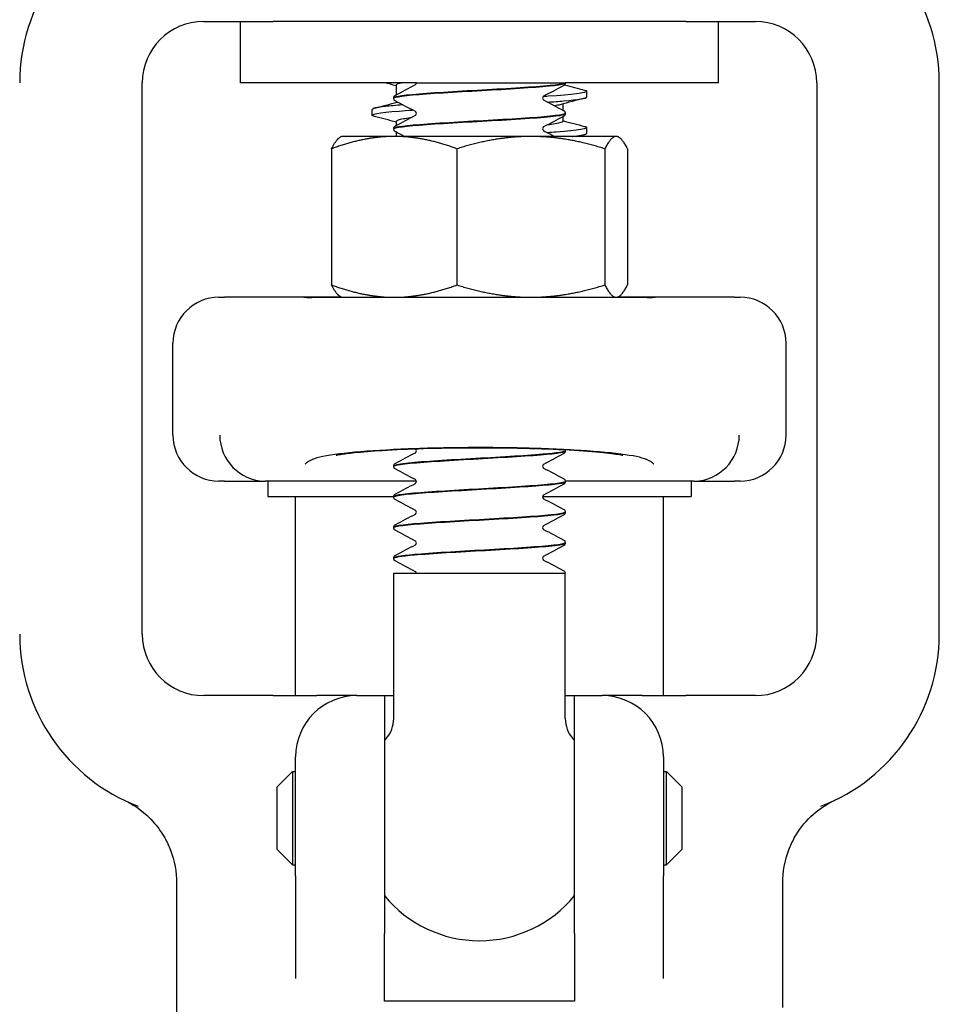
# Model space of a CAD drawing. Header units: inches. Extents: x 24 to 1128, y -94 to 748.
# Tile 489 of 573: x 933.25 to 935.13, y 263.31 to 265.32. Entities that reach past the tile are written whole.
import ezdxf

# ---------------------------------------------------------------- set-up
doc = ezdxf.new("R2010")
doc.units = ezdxf.units.IN
doc.header["$LTSCALE"] = 32
doc.header["$MEASUREMENT"] = 0
doc.layers.add('Visible (ANSI)', color=7, linetype='Continuous', lineweight=30)

msp = doc.modelspace()

# ---------------------------------------------------------------- linework, layer by layer
at = {"layer": 'Visible (ANSI)'}
for p, q in [((933.62916, 265.31362), (933.77108, 265.31362)), ((933.70416, 265.18862), (933.70416, 265.31362)), ((934.61225, 265.31362), (933.77108, 265.31362)), ((934.61225, 265.31362), (934.75416, 265.31362)), ((934.67916, 265.18862), (934.67916, 265.31362)), ((933.50416, 264.06362), (933.50416, 265.18862)), ((934.063, 265.18862), (933.70416, 265.18862)), ((934.02166, 265.18397), (934.02166, 265.16407)), ((934.063, 265.1886), (934.063, 265.18862)), ((934.063, 265.18862), (934.063, 265.18862)), ((934.063, 265.18862), (934.07765, 265.18862)), ((934.07765, 265.18862), (934.3405, 265.18862)), ((934.3405, 265.18862), (934.36659, 265.18862)), ((934.36666, 265.18862), (934.36659, 265.18862)), ((934.36666, 265.18829), (934.36666, 265.18862)), ((934.67916, 265.18862), (934.36666, 265.18862)), ((934.87916, 265.18862), (934.87916, 264.06362)), ((935.12916, 264.06362), (935.12916, 265.18862)), ((934.01666, 265.15701), (934.01666, 265.15763)), ((934.41041, 265.15951), (934.41041, 265.17136)), ((934.02166, 265.15056), (934.02166, 265.14844)), ((934.36166, 265.14536), (934.36166, 265.13279)), ((933.97291, 265.12244), (933.97291, 265.13429)), ((934.36166, 265.11928), (934.36166, 265.10983)), ((934.36666, 265.12572), (934.36666, 265.12635)), ((934.02166, 265.10983), (934.02166, 265.10151)), ((934.41041, 265.08537), (934.41041, 265.09722)), ((933.91016, 265.07912), (933.9073, 265.07747)), ((934.01784, 265.07912), (933.91016, 265.07912)), ((934.01666, 265.09444), (934.01666, 265.09506)), ((934.29651, 265.07912), (934.01784, 265.07912)), ((934.02166, 265.088), (934.02166, 265.07912)), ((934.47033, 265.07912), (934.29651, 265.07912)), ((934.47316, 265.07912), (934.47033, 265.07912)), ((934.47316, 265.07912), (934.47602, 265.07747)), ((933.89, 265.05398), (933.89, 264.77627)), ((934.14567, 265.05398), (934.14567, 264.77627)), ((934.44734, 265.05398), (934.44734, 264.77627)), ((934.49333, 265.05398), (934.49333, 264.77627)), ((933.66041, 264.75112), (933.67183, 264.75112)), ((933.8336, 264.75112), (933.67183, 264.75112)), ((933.91016, 264.75112), (933.8336, 264.75112)), ((934.53325, 264.75073), (933.85007, 264.75073)), ((933.91016, 264.75112), (933.9073, 264.75278)), ((933.91016, 264.75112), (934.01784, 264.75112)), ((934.01784, 264.75112), (934.29651, 264.75112)), ((934.29651, 264.75112), (934.47033, 264.75112)), ((934.36666, 264.75073), (934.36666, 264.75097)), ((934.47033, 264.75112), (934.47316, 264.75112)), ((934.47316, 264.75112), (934.47602, 264.75278)), ((934.54973, 264.75112), (934.47316, 264.75112)), ((934.71149, 264.75112), (934.54973, 264.75112)), ((934.71149, 264.75112), (934.72291, 264.75112)), ((933.56666, 264.46987), (933.56666, 264.65737)), ((934.81666, 264.46987), (934.81666, 264.65737)), ((934.36666, 264.43754), (934.36666, 264.43816)), ((934.01666, 264.40626), (934.01666, 264.40688)), ((933.67183, 264.37612), (933.66041, 264.37612)), ((933.67183, 264.37612), (933.75454, 264.37612)), ((934.06292, 264.37612), (933.75454, 264.37612)), ((933.76041, 264.37612), (933.76041, 264.34487)), ((934.62879, 264.37612), (934.36662, 264.37612)), ((934.36666, 264.37497), (934.36666, 264.3756)), ((934.62291, 264.37612), (934.62291, 264.34487)), ((934.62879, 264.37612), (934.71149, 264.37612)), ((934.72291, 264.37612), (934.71149, 264.37612)), ((933.76041, 264.34487), (934.01671, 264.34487)), ((933.81666, 263.93862), (933.81666, 264.34487)), ((934.01666, 264.34369), (934.01666, 264.34431)), ((934.32041, 264.34487), (934.62291, 264.34487)), ((934.56666, 263.93862), (934.56666, 264.34487)), ((934.36666, 264.31241), (934.36666, 264.31303)), ((934.01666, 264.28113), (934.01666, 264.28175)), ((934.36666, 264.24985), (934.36666, 264.25047)), ((934.01666, 264.21857), (934.01666, 264.21919)), ((934.01666, 264.18862), (934.36666, 264.18862)), ((934.01666, 263.89173), (934.01666, 264.18862)), ((934.36666, 263.89173), (934.36666, 264.18862)), ((933.77108, 263.93862), (933.62916, 263.93862)), ((933.77108, 263.93862), (933.86001, 263.93862)), ((933.94166, 263.93862), (933.86001, 263.93862)), ((933.94166, 263.93862), (933.99791, 263.93862)), ((933.99791, 263.93862), (934.01666, 263.93862)), ((933.99791, 263.93862), (933.99791, 263.4537)), ((934.36666, 263.93862), (934.38541, 263.93862)), ((934.38541, 263.93862), (934.44166, 263.93862)), ((934.38541, 263.4537), (934.38541, 263.93862)), ((934.52331, 263.93862), (934.44166, 263.93862)), ((934.52331, 263.93862), (934.61225, 263.93862)), ((934.75416, 263.93862), (934.61225, 263.93862)), ((933.81666, 263.57116), (933.81666, 263.81362)), ((934.56666, 263.81362), (934.56666, 263.57116)), ((933.77916, 263.75237), (933.81041, 263.78362)), ((933.81041, 263.78362), (933.81041, 263.59362)), ((933.81041, 263.78362), (933.81666, 263.78362)), ((934.56666, 263.78362), (934.57291, 263.78362)), ((934.60416, 263.75237), (934.57291, 263.78362)), ((934.57291, 263.59362), (934.57291, 263.78362)), ((933.77916, 263.62487), (933.77916, 263.75237)), ((934.60416, 263.75237), (934.60416, 263.62487)), ((933.77916, 263.62487), (933.81041, 263.59362)), ((934.60416, 263.62487), (934.57291, 263.59362)), ((933.81041, 263.59362), (933.81666, 263.59362)), ((934.56666, 263.59362), (934.57291, 263.59362)), ((933.81666, 263.57116), (933.81666, 263.36151)), ((934.56666, 263.36151), (934.56666, 263.57116)), ((933.57416, 263.55608), (933.57416, 263.23987)), ((934.80916, 263.55608), (934.80916, 263.30237)), ((933.99791, 263.31556), (933.99791, 263.4537)), ((934.38541, 263.4537), (934.38541, 263.31556)), ((934.38541, 263.31556), (933.99791, 263.31556))]:
    msp.add_line(p, q, dxfattribs=at)
for centre, radius, start, end in [((933.62916, 265.18862), 0.375, 110.89571, 180), ((934.75416, 265.18862), 0.375, 0, 69.10429), ((933.62916, 265.18862), 0.125, 90, 180), ((934.75416, 265.18862), 0.125, 0, 90), ((933.66041, 264.65737), 0.09375, 90, 180), ((934.72291, 264.65737), 0.09375, 0, 90), ((933.66041, 264.46987), 0.09375, 180, 270), ((934.72291, 264.46987), 0.09375, 270, 0), ((933.62916, 264.06362), 0.375, 180, 249.10429), ((933.62916, 264.06362), 0.125, 180, 270), ((934.75416, 264.06362), 0.125, 270, 0), ((934.75416, 264.06362), 0.375, 290.89571, 0), ((933.94166, 263.81362), 0.125, 90, 180), ((934.44166, 263.81362), 0.125, 0, 90), ((933.95416, 263.89173), 0.0625, 319.4642, 0), ((934.42916, 263.89173), 0.0625, 180, 220.5358), ((934.19166, 263.68862), 0.25, 139.4642, 140.80503), ((934.19166, 263.68862), 0.25, 39.19497, 40.5358), ((934.19166, 263.68862), 0.25, 219.19497, 320.80503)]:
    msp.add_arc(centre, radius, start, end, dxfattribs=at)
for centre, major_axis, ratio, start_param, end_param in [((933.75368, 264.46987), (0.01834, -0.09202), 0.976791, 4.5200982, 6.0729206), ((934.62965, 264.46987), (0.01834, 0.09202), 0.976791, 3.3518573, 4.9046798), ((933.98037, 264.46987), (-0.24503, -0.08795), 0.1325254, 0.3357379, 0.3537118), ((934.40296, 264.46987), (0.24503, -0.08795), 0.1325254, 5.9294735, 5.9474474)]:
    msp.add_ellipse(centre, major_axis=major_axis, ratio=ratio, start_param=start_param, end_param=end_param, dxfattribs=at)
for points in [[(934.02166, 265.18243), (934.01391, 265.1845), (934.00615, 265.18657), (933.99839, 265.18862)], [(934.02087, 265.16366), (934.03432, 265.1707), (934.04777, 265.17776), (934.0612, 265.18482)], [(934.03499, 265.18862), (934.0265, 265.18707), (934.02198, 265.18552), (934.02184, 265.18397)], [(934.36245, 265.18225), (934.34901, 265.17521), (934.33556, 265.16816), (934.32212, 265.16109)], [(934.36528, 265.18454), (934.37878, 265.18094), (934.39229, 265.17736), (934.4058, 265.17379)], [(934.4058, 265.15708), (934.38915, 265.15268), (934.37249, 265.14826), (934.35585, 265.14381)], [(933.97752, 265.13672), (933.99313, 265.14084), (934.00874, 265.14498), (934.02434, 265.14915)], [(934.06118, 265.12982), (934.04775, 265.13688), (934.03431, 265.14393), (934.02087, 265.15097)], [(934.32214, 265.15353), (934.33557, 265.14647), (934.34901, 265.13942), (934.36245, 265.13238)], [(934.35557, 265.14381), (934.35279, 265.14307), (934.3491, 265.14234), (934.34455, 265.14161)], [(934.02166, 265.10829), (934.00696, 265.11222), (933.99224, 265.11612), (933.97752, 265.12001)], [(934.02087, 265.1011), (934.03432, 265.10814), (934.04777, 265.11519), (934.0612, 265.12226)], [(934.36245, 265.11969), (934.34901, 265.11265), (934.33556, 265.1056), (934.32212, 265.09853)], [(934.36166, 265.11137), (934.37637, 265.10744), (934.39109, 265.10354), (934.4058, 265.09965)], [(934.03859, 265.07912), (934.03268, 265.08222), (934.02678, 265.08532), (934.02087, 265.08841)], [(934.32214, 265.09097), (934.32966, 265.08702), (934.33718, 265.08307), (934.34469, 265.07912)], [(934.4058, 265.08294), (934.401, 265.08167), (934.39619, 265.0804), (934.39138, 265.07912)], [(934.063, 264.75073), (934.063, 264.75086), (934.06299, 264.75099), (934.06297, 264.75112)], [(934.36635, 264.751), (934.36635, 264.75091), (934.36633, 264.75082), (934.36629, 264.75073)], [(934.36666, 264.75112), (934.36666, 264.75108), (934.36666, 264.75104), (934.36666, 264.751)], [(934.02087, 264.41291), (934.03432, 264.41995), (934.04777, 264.42701), (934.0612, 264.43407)], [(934.06118, 264.44163), (934.06092, 264.44177), (934.06066, 264.44191), (934.0604, 264.44205)], [(934.36626, 264.44014), (934.36648, 264.43954), (934.36663, 264.43887), (934.36666, 264.43818)], [(934.36245, 264.4315), (934.34901, 264.42446), (934.33556, 264.41741), (934.32212, 264.41034)], [(934.06118, 264.37907), (934.04775, 264.38613), (934.03431, 264.39318), (934.02087, 264.40022)], [(934.32214, 264.40278), (934.33557, 264.39572), (934.34901, 264.38867), (934.36245, 264.38163)], [(934.02087, 264.35035), (934.03432, 264.35739), (934.04777, 264.36444), (934.0612, 264.37151)], [(934.36245, 264.36894), (934.34901, 264.3619), (934.33556, 264.35485), (934.32212, 264.34778)], [(934.06118, 264.31651), (934.04775, 264.32357), (934.03431, 264.33062), (934.02087, 264.33766)], [(934.32214, 264.34022), (934.33557, 264.33316), (934.34901, 264.32611), (934.36245, 264.31907)], [(934.02087, 264.28778), (934.03432, 264.29483), (934.04777, 264.30188), (934.0612, 264.30895)], [(934.36245, 264.30638), (934.34901, 264.29933), (934.33556, 264.29228), (934.32212, 264.28521)], [(934.06118, 264.25394), (934.04775, 264.26101), (934.03431, 264.26806), (934.02087, 264.2751)], [(934.32214, 264.27766), (934.33557, 264.27059), (934.34901, 264.26354), (934.36245, 264.2565)], [(934.02087, 264.22522), (934.03432, 264.23227), (934.04777, 264.23932), (934.0612, 264.24639)], [(934.36245, 264.24382), (934.34901, 264.23677), (934.33556, 264.22972), (934.32212, 264.22265)], [(934.06118, 264.19138), (934.04775, 264.19845), (934.03431, 264.20549), (934.02087, 264.21254)], [(934.32214, 264.21509), (934.33557, 264.20803), (934.34901, 264.20098), (934.36245, 264.19394)]]:
    msp.add_open_spline(points, degree=3, dxfattribs=at)
for points, knots in [([(934.01682, 265.15698), (934.01671, 265.15767), (934.01788, 265.15837), (934.02039, 265.15906), (934.03151, 265.16215), (934.06874, 265.16523), (934.11786, 265.16831), (934.16662, 265.17137), (934.22595, 265.17443), (934.27349, 265.17749), (934.32109, 265.18055), (934.35575, 265.18362), (934.3644, 265.18668), (934.3659, 265.18722), (934.36666, 265.18775), (934.36666, 265.18829)], [-9.427487, -9.427487, -9.427487, -9.427487, -9.2180099, -9.2180099, -9.2180099, -8.289328, -8.289328, -8.289328, -7.3674505, -7.3674505, -7.3674505, -6.4443529, -6.4443529, -6.4443529, -6.2831853, -6.2831853, -6.2831853, -6.2831853]), ([(934.36659, 265.18862), (934.36505, 265.18554), (934.33663, 265.18245), (934.29222, 265.17936), (934.24782, 265.17628), (934.18851, 265.17319), (934.13698, 265.1701), (934.08546, 265.16702), (934.04296, 265.16393), (934.02573, 265.16085), (934.01974, 265.15977), (934.01685, 265.1587), (934.01694, 265.15763)], [0.0284489, 0.0284489, 0.0284489, 0.0284489, 0.9586618, 0.9586618, 0.9586618, 1.888606, 1.888606, 1.888606, 2.8182842, 2.8182842, 2.8182842, 3.1415927, 3.1415927, 3.1415927, 3.1415927]), ([(934.06118, 265.18481), (934.06122, 265.18483), (934.0614, 265.18493), (934.06195, 265.18551), (934.06226, 265.18589), (934.06279, 265.18703), (934.063, 265.18781), (934.063, 265.1886)], [0.006616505, 0.006616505, 0.006616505, 0.006616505, 0.024017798, 0.024017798, 0.03673453, 0.03673453, 0.049915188, 0.049915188, 0.049915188, 0.049915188]), ([(934.36666, 265.18826), (934.3666, 265.18698), (934.36613, 265.18578), (934.36502, 265.18412), (934.36443, 265.18358), (934.36339, 265.18278), (934.36292, 265.1825), (934.36245, 265.18225)], [0, 0, 0, 0, 0.017960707, 0.017960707, 0.035135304, 0.035135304, 0.051182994, 0.051182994, 0.051182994, 0.051182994]), ([(934.01666, 265.15765), (934.01672, 265.15893), (934.0172, 265.16013), (934.0183, 265.16179), (934.0189, 265.16233), (934.01994, 265.16314), (934.02041, 265.16342), (934.02087, 265.16366)], [0, 0, 0, 0, 0.017960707, 0.017960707, 0.035135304, 0.035135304, 0.051182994, 0.051182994, 0.051182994, 0.051182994]), ([(934.02087, 265.15097), (934.02016, 265.15135), (934.0194, 265.1518), (934.01815, 265.15309), (934.01771, 265.15365), (934.01698, 265.15511), (934.01671, 265.15603), (934.01666, 265.15698)], [0, 0, 0, 0, 0.024898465, 0.024898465, 0.037820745, 0.037820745, 0.051208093, 0.051208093, 0.051208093, 0.051208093]), ([(934.32212, 265.16109), (934.32206, 265.16105), (934.32189, 265.16094), (934.32138, 265.1604), (934.32107, 265.16002), (934.32053, 265.15888), (934.32033, 265.1581), (934.32033, 265.15732)], [0.008751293, 0.008751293, 0.008751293, 0.008751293, 0.024017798, 0.024017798, 0.03673453, 0.03673453, 0.049915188, 0.049915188, 0.049915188, 0.049915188]), ([(934.32033, 265.15732), (934.32033, 265.15611), (934.32083, 265.15499), (934.32162, 265.15391), (934.32191, 265.1537), (934.32211, 265.15355), (934.32215, 265.15353), (934.32215, 265.15353)], [0, 0, 0, 0, 0.02017106, 0.02017106, 0.036592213, 0.036592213, 0.045399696, 0.045399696, 0.045399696, 0.045399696]), ([(934.40565, 265.17379), (934.40871, 265.173), (934.41034, 265.17221), (934.41041, 265.17142), (934.41073, 265.16795), (934.38089, 265.16447), (934.33133, 265.161), (934.32807, 265.16077), (934.32473, 265.16054), (934.32132, 265.16031)], [156.8740037, 156.8740037, 156.8740037, 156.8740037, 157.0747399, 157.0747399, 157.0747399, 157.9578984, 157.9578984, 157.9578984, 158.0159854, 158.0159854, 158.0159854, 158.0159854]), ([(934.3305, 265.14909), (934.3425, 265.14993), (934.35346, 265.15076), (934.36308, 265.1516), (934.39345, 265.15423), (934.41, 265.15687), (934.41025, 265.15951)], [-164.24548523, -164.24548523, -164.24548523, -164.24548523, -164.03312378, -164.03312378, -164.03312378, -163.36281799, -163.36281799, -163.36281799, -163.36281799]), ([(934.03543, 265.14343), (934.02126, 265.14234), (934.00905, 265.14125), (933.99942, 265.14016), (933.98212, 265.1382), (933.97331, 265.13625), (933.97324, 265.13429)], [159.44697057, 159.44697057, 159.44697057, 159.44697057, 159.72380738, 159.72380738, 159.72380738, 160.22122533, 160.22122533, 160.22122533, 160.22122533]), ([(933.97754, 265.12001), (933.97667, 265.12024), (933.97593, 265.12046), (933.97531, 265.12069), (933.96591, 265.12412), (933.98571, 265.12756), (934.02793, 265.13099), (934.03623, 265.13167), (934.04536, 265.13234), (934.05516, 265.13302)], [-166.7100396, -166.7100396, -166.7100396, -166.7100396, -166.6525026, -166.6525026, -166.6525026, -165.7793701, -165.7793701, -165.7793701, -165.6078186, -165.6078186, -165.6078186, -165.6078186]), ([(934.01666, 265.09442), (934.01656, 265.09744), (934.04213, 265.10046), (934.08405, 265.10349), (934.12648, 265.10655), (934.18468, 265.10961), (934.23668, 265.11267), (934.29042, 265.11584), (934.33617, 265.119), (934.35562, 265.12217), (934.3629, 265.12335), (934.36644, 265.12454), (934.36636, 265.12572)], [-15.7106723, -15.7106723, -15.7106723, -15.7106723, -14.7994931, -14.7994931, -14.7994931, -13.877024, -13.877024, -13.877024, -12.9235543, -12.9235543, -12.9235543, -12.5663706, -12.5663706, -12.5663706, -12.5663706]), ([(934.36645, 265.12637), (934.36658, 265.12553), (934.36485, 265.12469), (934.36117, 265.12384), (934.34771, 265.12076), (934.30846, 265.11768), (934.25839, 265.1146), (934.20834, 265.11152), (934.14867, 265.10844), (934.10215, 265.10536), (934.05564, 265.10228), (934.02337, 265.0992), (934.01764, 265.09612), (934.01699, 265.09577), (934.01669, 265.09542), (934.01672, 265.09506)], [6.2804763, 6.2804763, 6.2804763, 6.2804763, 6.5343927, 6.5343927, 6.5343927, 7.4627822, 7.4627822, 7.4627822, 8.3909221, 8.3909221, 8.3909221, 9.318815, 9.318815, 9.318815, 9.424778, 9.424778, 9.424778, 9.424778]), ([(934.051, 265.11685), (934.04537, 265.11616), (934.04046, 265.11547), (934.0364, 265.11478), (934.02672, 265.11313), (934.02195, 265.11148), (934.02199, 265.10983)], [165.90898853, 165.90898853, 165.90898853, 165.90898853, 166.08500187, 166.08500187, 166.08500187, 166.50441064, 166.50441064, 166.50441064, 166.50441064]), ([(934.063, 265.12603), (934.063, 265.12724), (934.0625, 265.12836), (934.0617, 265.12944), (934.06142, 265.12965), (934.06121, 265.1298), (934.06118, 265.12982), (934.06118, 265.12982)], [0, 0, 0, 0, 0.02017106, 0.02017106, 0.036592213, 0.036592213, 0.045399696, 0.045399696, 0.045399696, 0.045399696]), ([(934.06118, 265.12225), (934.06122, 265.12227), (934.0614, 265.12237), (934.06195, 265.12295), (934.06226, 265.12333), (934.06279, 265.12447), (934.063, 265.12525), (934.063, 265.12603)], [0.006616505, 0.006616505, 0.006616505, 0.006616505, 0.024017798, 0.024017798, 0.03673453, 0.03673453, 0.049915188, 0.049915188, 0.049915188, 0.049915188]), ([(934.36245, 265.13238), (934.36317, 265.132), (934.36393, 265.13155), (934.36517, 265.13026), (934.36561, 265.1297), (934.36635, 265.12825), (934.36662, 265.12732), (934.36666, 265.12637)], [0, 0, 0, 0, 0.024898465, 0.024898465, 0.037820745, 0.037820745, 0.051208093, 0.051208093, 0.051208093, 0.051208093]), ([(934.36666, 265.1257), (934.3666, 265.12442), (934.36613, 265.12322), (934.36502, 265.12156), (934.36443, 265.12102), (934.36339, 265.12021), (934.36292, 265.11993), (934.36245, 265.11969)], [0, 0, 0, 0, 0.017960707, 0.017960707, 0.035135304, 0.035135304, 0.051182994, 0.051182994, 0.051182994, 0.051182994]), ([(934.01666, 265.09509), (934.01672, 265.09637), (934.0172, 265.09757), (934.0183, 265.09923), (934.0189, 265.09977), (934.01994, 265.10057), (934.02041, 265.10086), (934.02087, 265.1011)], [0, 0, 0, 0, 0.017960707, 0.017960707, 0.035135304, 0.035135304, 0.051182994, 0.051182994, 0.051182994, 0.051182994]), ([(934.32212, 265.09853), (934.32206, 265.09849), (934.32189, 265.09838), (934.32138, 265.09784), (934.32107, 265.09746), (934.32053, 265.09632), (934.32033, 265.09554), (934.32033, 265.09475)], [0.008751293, 0.008751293, 0.008751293, 0.008751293, 0.024017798, 0.024017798, 0.03673453, 0.03673453, 0.049915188, 0.049915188, 0.049915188, 0.049915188]), ([(934.36133, 265.10983), (934.36136, 265.10813), (934.35628, 265.10643), (934.34601, 265.10473), (934.34146, 265.10397), (934.33591, 265.10322), (934.32952, 265.10246)], [163.36281799, 163.36281799, 163.36281799, 163.36281799, 163.79533054, 163.79533054, 163.79533054, 163.98696995, 163.98696995, 163.98696995, 163.98696995]), ([(934.40576, 265.09965), (934.40723, 265.09927), (934.40835, 265.09889), (934.40912, 265.09851), (934.41611, 265.09504), (934.39312, 265.09157), (934.34819, 265.0881), (934.34248, 265.08765), (934.33643, 265.08721), (934.3301, 265.08677)], [163.157189, 163.157189, 163.157189, 163.157189, 163.2540101, 163.2540101, 163.2540101, 164.1362278, 164.1362278, 164.1362278, 164.2482393, 164.2482393, 164.2482393, 164.2482393]), ([(934.02087, 265.08841), (934.02016, 265.08878), (934.0194, 265.08924), (934.01815, 265.09052), (934.01771, 265.09109), (934.01698, 265.09254), (934.01671, 265.09346), (934.01666, 265.09442)], [0, 0, 0, 0, 0.024898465, 0.024898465, 0.037820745, 0.037820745, 0.051208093, 0.051208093, 0.051208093, 0.051208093]), ([(934.32033, 265.09475), (934.32033, 265.09355), (934.32083, 265.09243), (934.32162, 265.09135), (934.32191, 265.09114), (934.32211, 265.09099), (934.32215, 265.09097), (934.32215, 265.09097)], [0, 0, 0, 0, 0.02017106, 0.02017106, 0.036592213, 0.036592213, 0.045399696, 0.045399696, 0.045399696, 0.045399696]), ([(934.38051, 265.07912), (934.38158, 265.07924), (934.38263, 265.07935), (934.38365, 265.07947), (934.40112, 265.08143), (934.41003, 265.0834), (934.4101, 265.08537)], [-170.17499936, -170.17499936, -170.17499936, -170.17499936, -170.14588782, -170.14588782, -170.14588782, -169.64600329, -169.64600329, -169.64600329, -169.64600329]), ([(933.8336, 264.75112), (933.83362, 264.75112), (933.83364, 264.75112), (933.83637, 264.75112), (933.84178, 264.75073), (933.85007, 264.75073)], [-0.00244603, -0.00244603, -0.00244603, -0.00244603, 0, 0, 0.30409051, 0.30409051, 0.30409051, 0.30409051]), ([(934.53325, 264.75073), (934.54155, 264.75073), (934.54695, 264.75112), (934.54969, 264.75112), (934.54971, 264.75112), (934.54973, 264.75112)], [0.0481126, 0.0481126, 0.0481126, 0.0481126, 0.35549776, 0.35549776, 0.35797029, 0.35797029, 0.35797029, 0.35797029]), ([(934.53183, 264.42039), (934.52259, 264.42425), (934.50483, 264.42791), (934.45424, 264.43442), (934.4219, 264.43721), (934.34676, 264.44157), (934.30469, 264.44308), (934.21624, 264.44464), (934.17072, 264.44466), (934.08215, 264.44319), (934.03995, 264.44171), (933.96439, 264.43743), (933.93175, 264.43468), (933.87957, 264.42812), (933.86101, 264.42436), (933.85149, 264.42039)], [0, 0, 0, 0, 0.344205, 0.344205, 0.6883035, 0.6883035, 1.0322227, 1.0322227, 1.3758839, 1.3758839, 1.7193458, 1.7193458, 2.0628667, 2.0628667, 2.4173808, 2.4173808, 2.4173808, 2.4173808]), ([(933.89923, 264.42902), (933.89923, 264.42902), (933.89938, 264.42906), (933.90077, 264.42936), (933.90395, 264.42997), (933.91525, 264.43172), (933.92507, 264.43299), (933.95266, 264.43585), (933.97189, 264.43743), (934.019, 264.44039), (934.04757, 264.4417), (934.10972, 264.44362), (934.14423, 264.44419), (934.21349, 264.44442), (934.24853, 264.44407), (934.31525, 264.44248), (934.34646, 264.44126), (934.40149, 264.43819), (934.42518, 264.43637), (934.46032, 264.43282), (934.47323, 264.43101), (934.48191, 264.42948), (934.48334, 264.42919), (934.48401, 264.42904), (934.48409, 264.42902), (934.48409, 264.42902)], [-3.9197905, -3.9197905, -3.9197905, -3.9197905, -3.8923457, -3.8923457, -3.779618, -3.779618, -3.6122028, -3.6122028, -3.3893232, -3.3893232, -3.1324583, -3.1324583, -2.8590136, -2.8590136, -2.5819763, -2.5819763, -2.308624, -2.308624, -2.0477624, -2.0477624, -1.8214592, -1.8214592, -1.7487926, -1.7487926, -1.7289388, -1.7289388, -1.7289388, -1.7289388]), ([(934.01698, 264.40623), (934.01687, 264.40756), (934.02132, 264.4089), (934.03045, 264.41023), (934.05143, 264.4133), (934.09664, 264.41637), (934.14893, 264.41944), (934.20122, 264.42251), (934.25938, 264.42558), (934.30138, 264.42864), (934.34197, 264.43161), (934.36656, 264.43457), (934.36666, 264.43754)], [-84.8257107, -84.8257107, -84.8257107, -84.8257107, -84.4233738, -84.4233738, -84.4233738, -83.4988671, -83.4988671, -83.4988671, -82.5745653, -82.5745653, -82.5745653, -81.681409, -81.681409, -81.681409, -81.681409]), ([(934.36653, 264.43818), (934.36638, 264.43571), (934.34991, 264.43323), (934.32039, 264.43075), (934.28366, 264.42766), (934.22763, 264.42458), (934.17371, 264.42149), (934.11984, 264.41841), (934.06937, 264.41533), (934.04154, 264.41225), (934.02536, 264.41046), (934.01706, 264.40867), (934.01698, 264.40688)], [75.3955147, 75.3955147, 75.3955147, 75.3955147, 76.1425075, 76.1425075, 76.1425075, 77.0718173, 77.0718173, 77.0718173, 78.0001054, 78.0001054, 78.0001054, 78.5398163, 78.5398163, 78.5398163, 78.5398163]), ([(934.063, 264.43785), (934.063, 264.43905), (934.0625, 264.44018), (934.0617, 264.44125), (934.06142, 264.44147), (934.06121, 264.44162), (934.06118, 264.44164), (934.06118, 264.44164)], [0, 0, 0, 0, 0.02017106, 0.02017106, 0.036592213, 0.036592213, 0.045399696, 0.045399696, 0.045399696, 0.045399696]), ([(934.06118, 264.43406), (934.06122, 264.43408), (934.0614, 264.43418), (934.06195, 264.43476), (934.06226, 264.43514), (934.06279, 264.43628), (934.063, 264.43706), (934.063, 264.43785)], [0.006616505, 0.006616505, 0.006616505, 0.006616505, 0.024017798, 0.024017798, 0.03673453, 0.03673453, 0.049915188, 0.049915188, 0.049915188, 0.049915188]), ([(934.36666, 264.43751), (934.3666, 264.43623), (934.36613, 264.43503), (934.36502, 264.43337), (934.36443, 264.43283), (934.36339, 264.43203), (934.36292, 264.43175), (934.36245, 264.4315)], [0, 0, 0, 0, 0.017960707, 0.017960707, 0.035135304, 0.035135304, 0.051182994, 0.051182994, 0.051182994, 0.051182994]), ([(933.85149, 264.42039), (933.85099, 264.42018), (933.8505, 264.41997), (933.84796, 264.41885), (933.84609, 264.41792), (933.84166, 264.41543), (933.83944, 264.41385), (933.83722, 264.41183), (933.83675, 264.41136), (933.83628, 264.41084), (933.83623, 264.41079), (933.83619, 264.41073)], [0.05166308, 0.05166308, 0.05166308, 0.05166308, 0.07036558, 0.07036558, 0.15060424, 0.15060424, 0.28322209, 0.28322209, 0.32342002, 0.32342002, 0.3282584, 0.3282584, 0.3282584, 0.3282584]), ([(934.01666, 264.4069), (934.01672, 264.40818), (934.0172, 264.40938), (934.0183, 264.41104), (934.0189, 264.41158), (934.01994, 264.41239), (934.02041, 264.41267), (934.02087, 264.41291)], [0, 0, 0, 0, 0.017960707, 0.017960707, 0.035135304, 0.035135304, 0.051182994, 0.051182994, 0.051182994, 0.051182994]), ([(934.54714, 264.41073), (934.54709, 264.41079), (934.54704, 264.41084), (934.54658, 264.41135), (934.54613, 264.41181), (934.54392, 264.41383), (934.54168, 264.41543), (934.53723, 264.41793), (934.53537, 264.41885), (934.53283, 264.41997), (934.53234, 264.42018), (934.53183, 264.42039)], [-0.00483264, -0.00483264, -0.00483264, -0.00483264, 0, 0, 0.03929975, 0.03929975, 0.17286172, 0.17286172, 0.25278744, 0.25278744, 0.27153158, 0.27153158, 0.27153158, 0.27153158]), ([(934.02087, 264.40022), (934.02016, 264.4006), (934.0194, 264.40105), (934.01815, 264.40234), (934.01771, 264.4029), (934.01698, 264.40436), (934.01671, 264.40528), (934.01666, 264.40623)], [0, 0, 0, 0, 0.024898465, 0.024898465, 0.037820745, 0.037820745, 0.051208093, 0.051208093, 0.051208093, 0.051208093]), ([(934.32212, 264.41034), (934.32206, 264.4103), (934.32189, 264.41019), (934.32138, 264.40965), (934.32107, 264.40927), (934.32053, 264.40813), (934.32033, 264.40735), (934.32033, 264.40657)], [0.008751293, 0.008751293, 0.008751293, 0.008751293, 0.024017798, 0.024017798, 0.03673453, 0.03673453, 0.049915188, 0.049915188, 0.049915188, 0.049915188]), ([(934.32033, 264.40657), (934.32033, 264.40536), (934.32083, 264.40424), (934.32162, 264.40316), (934.32191, 264.40295), (934.32211, 264.4028), (934.32215, 264.40278), (934.32215, 264.40278)], [0, 0, 0, 0, 0.02017106, 0.02017106, 0.036592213, 0.036592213, 0.045399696, 0.045399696, 0.045399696, 0.045399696]), ([(934.01682, 264.34367), (934.01671, 264.34436), (934.01786, 264.34505), (934.02034, 264.34574), (934.03135, 264.34881), (934.06832, 264.35188), (934.11721, 264.35496), (934.16608, 264.35803), (934.22571, 264.3611), (934.27345, 264.36418), (934.32119, 264.36725), (934.35591, 264.37032), (934.36446, 264.37339), (934.36593, 264.37392), (934.36661, 264.37445), (934.36656, 264.37497)], [-91.108896, -91.108896, -91.108896, -91.108896, -90.9008742, -90.9008742, -90.9008742, -89.9748609, -89.9748609, -89.9748609, -89.0490707, -89.0490707, -89.0490707, -88.1235008, -88.1235008, -88.1235008, -87.9645943, -87.9645943, -87.9645943, -87.9645943]), ([(934.36666, 264.37562), (934.36667, 264.37554), (934.36665, 264.37546), (934.36662, 264.37537), (934.36541, 264.37231), (934.3377, 264.36924), (934.29398, 264.36617), (934.2503, 264.36311), (934.19165, 264.36005), (934.14019, 264.35698), (934.08877, 264.35392), (934.04571, 264.35086), (934.02727, 264.3478), (934.02027, 264.34664), (934.01688, 264.34548), (934.01695, 264.34431)], [81.6787, 81.6787, 81.6787, 81.6787, 81.7038978, 81.7038978, 81.7038978, 82.6277161, 82.6277161, 82.6277161, 83.5507651, 83.5507651, 83.5507651, 84.4730857, 84.4730857, 84.4730857, 84.8230016, 84.8230016, 84.8230016, 84.8230016]), ([(934.063, 264.37528), (934.063, 264.37649), (934.0625, 264.37761), (934.0617, 264.37869), (934.06142, 264.3789), (934.06121, 264.37905), (934.06118, 264.37907), (934.06118, 264.37907)], [0, 0, 0, 0, 0.02017106, 0.02017106, 0.036592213, 0.036592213, 0.045399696, 0.045399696, 0.045399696, 0.045399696]), ([(934.06118, 264.3715), (934.06122, 264.37152), (934.0614, 264.37162), (934.06195, 264.3722), (934.06226, 264.37258), (934.06279, 264.37372), (934.063, 264.3745), (934.063, 264.37528)], [0.006616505, 0.006616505, 0.006616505, 0.006616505, 0.024017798, 0.024017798, 0.03673453, 0.03673453, 0.049915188, 0.049915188, 0.049915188, 0.049915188]), ([(934.36245, 264.38163), (934.36317, 264.38125), (934.36393, 264.3808), (934.36517, 264.37951), (934.36561, 264.37895), (934.36635, 264.3775), (934.36662, 264.37657), (934.36666, 264.37562)], [0, 0, 0, 0, 0.024898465, 0.024898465, 0.037820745, 0.037820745, 0.051208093, 0.051208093, 0.051208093, 0.051208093]), ([(934.36666, 264.37495), (934.3666, 264.37367), (934.36613, 264.37247), (934.36502, 264.37081), (934.36443, 264.37027), (934.36339, 264.36946), (934.36292, 264.36918), (934.36245, 264.36894)], [0, 0, 0, 0, 0.017960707, 0.017960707, 0.035135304, 0.035135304, 0.051182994, 0.051182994, 0.051182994, 0.051182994]), ([(934.01666, 264.34434), (934.01672, 264.34562), (934.0172, 264.34682), (934.0183, 264.34848), (934.0189, 264.34902), (934.01994, 264.34982), (934.02041, 264.35011), (934.02087, 264.35035)], [0, 0, 0, 0, 0.017960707, 0.017960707, 0.035135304, 0.035135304, 0.051182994, 0.051182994, 0.051182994, 0.051182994]), ([(934.02087, 264.33766), (934.02016, 264.33803), (934.0194, 264.33849), (934.01815, 264.33977), (934.01771, 264.34034), (934.01698, 264.34179), (934.01671, 264.34271), (934.01666, 264.34367)], [0, 0, 0, 0, 0.024898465, 0.024898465, 0.037820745, 0.037820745, 0.051208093, 0.051208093, 0.051208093, 0.051208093]), ([(934.32212, 264.34778), (934.32206, 264.34774), (934.32189, 264.34763), (934.32138, 264.34709), (934.32107, 264.34671), (934.32053, 264.34557), (934.32033, 264.34479), (934.32033, 264.344)], [0.008751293, 0.008751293, 0.008751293, 0.008751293, 0.024017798, 0.024017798, 0.03673453, 0.03673453, 0.049915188, 0.049915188, 0.049915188, 0.049915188]), ([(934.32033, 264.344), (934.32033, 264.3428), (934.32083, 264.34168), (934.32162, 264.3406), (934.32191, 264.34039), (934.32211, 264.34024), (934.32215, 264.34022), (934.32215, 264.34022)], [0, 0, 0, 0, 0.02017106, 0.02017106, 0.036592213, 0.036592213, 0.045399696, 0.045399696, 0.045399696, 0.045399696]), ([(934.01666, 264.2811), (934.01666, 264.28111), (934.01666, 264.28112), (934.01666, 264.28113), (934.01666, 264.28421), (934.0434, 264.28729), (934.0867, 264.29037), (934.12999, 264.29344), (934.1888, 264.29652), (934.24073, 264.2996), (934.29265, 264.30268), (934.33646, 264.30576), (934.35548, 264.30883), (934.36286, 264.31003), (934.36644, 264.31122), (934.36637, 264.31241)], [-97.3920813, -97.3920813, -97.3920813, -97.3920813, -97.3894346, -97.3894346, -97.3894346, -96.461786, -96.461786, -96.461786, -95.5343789, -95.5343789, -95.5343789, -94.6072107, -94.6072107, -94.6072107, -94.2477796, -94.2477796, -94.2477796, -94.2477796]), ([(934.36647, 264.31306), (934.36659, 264.31226), (934.36505, 264.31147), (934.36175, 264.31067), (934.349, 264.30758), (934.31028, 264.3045), (934.26042, 264.30141), (934.21067, 264.29833), (934.151, 264.29526), (934.10415, 264.29218), (934.05739, 264.28911), (934.02449, 264.28603), (934.01795, 264.28296), (934.01709, 264.28256), (934.01669, 264.28215), (934.01673, 264.28175)], [87.9618853, 87.9618853, 87.9618853, 87.9618853, 88.2020629, 88.2020629, 88.2020629, 89.131595, 89.131595, 89.131595, 90.0591077, 90.0591077, 90.0591077, 90.9847722, 90.9847722, 90.9847722, 91.106187, 91.106187, 91.106187, 91.106187]), ([(934.063, 264.31272), (934.063, 264.31393), (934.0625, 264.31505), (934.0617, 264.31613), (934.06142, 264.31634), (934.06121, 264.31649), (934.06118, 264.31651), (934.06118, 264.31651)], [0, 0, 0, 0, 0.02017106, 0.02017106, 0.036592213, 0.036592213, 0.045399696, 0.045399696, 0.045399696, 0.045399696]), ([(934.06118, 264.30894), (934.06122, 264.30896), (934.0614, 264.30906), (934.06195, 264.30963), (934.06226, 264.31002), (934.06279, 264.31116), (934.063, 264.31193), (934.063, 264.31272)], [0.006616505, 0.006616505, 0.006616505, 0.006616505, 0.024017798, 0.024017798, 0.03673453, 0.03673453, 0.049915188, 0.049915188, 0.049915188, 0.049915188]), ([(934.36245, 264.31907), (934.36317, 264.31869), (934.36393, 264.31824), (934.36517, 264.31695), (934.36561, 264.31639), (934.36635, 264.31493), (934.36662, 264.31401), (934.36666, 264.31306)], [0, 0, 0, 0, 0.024898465, 0.024898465, 0.037820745, 0.037820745, 0.051208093, 0.051208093, 0.051208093, 0.051208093]), ([(934.36666, 264.31238), (934.3666, 264.31111), (934.36613, 264.30991), (934.36502, 264.30825), (934.36443, 264.3077), (934.36339, 264.3069), (934.36292, 264.30662), (934.36245, 264.30638)], [0, 0, 0, 0, 0.017960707, 0.017960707, 0.035135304, 0.035135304, 0.051182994, 0.051182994, 0.051182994, 0.051182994]), ([(934.01666, 264.28178), (934.01672, 264.28306), (934.0172, 264.28425), (934.0183, 264.28591), (934.0189, 264.28646), (934.01994, 264.28726), (934.02041, 264.28754), (934.02087, 264.28778)], [0, 0, 0, 0, 0.017960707, 0.017960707, 0.035135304, 0.035135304, 0.051182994, 0.051182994, 0.051182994, 0.051182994]), ([(934.02087, 264.2751), (934.02016, 264.27547), (934.0194, 264.27592), (934.01815, 264.27721), (934.01771, 264.27777), (934.01698, 264.27923), (934.01671, 264.28015), (934.01666, 264.2811)], [0, 0, 0, 0, 0.024898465, 0.024898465, 0.037820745, 0.037820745, 0.051208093, 0.051208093, 0.051208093, 0.051208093]), ([(934.32212, 264.28521), (934.32206, 264.28518), (934.32189, 264.28507), (934.32138, 264.28453), (934.32107, 264.28415), (934.32053, 264.28301), (934.32033, 264.28223), (934.32033, 264.28144)], [0.008751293, 0.008751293, 0.008751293, 0.008751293, 0.024017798, 0.024017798, 0.03673453, 0.03673453, 0.049915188, 0.049915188, 0.049915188, 0.049915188]), ([(934.32033, 264.28144), (934.32033, 264.28023), (934.32083, 264.27911), (934.32162, 264.27804), (934.32191, 264.27782), (934.32211, 264.27767), (934.32215, 264.27765), (934.32215, 264.27765)], [0, 0, 0, 0, 0.02017106, 0.02017106, 0.036592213, 0.036592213, 0.045399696, 0.045399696, 0.045399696, 0.045399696]), ([(934.063, 264.25016), (934.063, 264.25137), (934.0625, 264.25249), (934.0617, 264.25356), (934.06142, 264.25378), (934.06121, 264.25393), (934.06118, 264.25395), (934.06118, 264.25395)], [0, 0, 0, 0, 0.02017106, 0.02017106, 0.036592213, 0.036592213, 0.045399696, 0.045399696, 0.045399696, 0.045399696]), ([(934.36245, 264.2565), (934.36317, 264.25613), (934.36393, 264.25568), (934.36517, 264.25439), (934.36561, 264.25383), (934.36635, 264.25237), (934.36662, 264.25145), (934.36666, 264.2505)], [0, 0, 0, 0, 0.024898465, 0.024898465, 0.037820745, 0.037820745, 0.051208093, 0.051208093, 0.051208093, 0.051208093]), ([(934.36632, 264.2505), (934.36639, 264.24893), (934.3602, 264.24737), (934.34776, 264.2458), (934.3233, 264.24272), (934.27525, 264.23964), (934.22195, 264.23656), (934.16884, 264.23349), (934.11177, 264.23043), (934.07233, 264.22736), (934.03733, 264.22464), (934.01693, 264.22191), (934.01671, 264.21919)], [94.2450706, 94.2450706, 94.2450706, 94.2450706, 94.7168163, 94.7168163, 94.7168163, 95.6446581, 95.6446581, 95.6446581, 96.5689115, 96.5689115, 96.5689115, 97.3893723, 97.3893723, 97.3893723, 97.3893723]), ([(934.01683, 264.21854), (934.01697, 264.22091), (934.03194, 264.22329), (934.05918, 264.22566), (934.09459, 264.22874), (934.1499, 264.23183), (934.20397, 264.23491), (934.25802, 264.23799), (934.30954, 264.24108), (934.33885, 264.24416), (934.35689, 264.24606), (934.36625, 264.24795), (934.36637, 264.24985)], [-103.6752666, -103.6752666, -103.6752666, -103.6752666, -102.9605503, -102.9605503, -102.9605503, -102.0313957, -102.0313957, -102.0313957, -101.1024988, -101.1024988, -101.1024988, -100.5309649, -100.5309649, -100.5309649, -100.5309649]), ([(934.06118, 264.24638), (934.06122, 264.2464), (934.0614, 264.24649), (934.06195, 264.24707), (934.06226, 264.24746), (934.06279, 264.24859), (934.063, 264.24937), (934.063, 264.25016)], [0.006616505, 0.006616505, 0.006616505, 0.006616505, 0.024017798, 0.024017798, 0.03673453, 0.03673453, 0.049915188, 0.049915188, 0.049915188, 0.049915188]), ([(934.36666, 264.24982), (934.3666, 264.24855), (934.36613, 264.24735), (934.36502, 264.24569), (934.36443, 264.24514), (934.36339, 264.24434), (934.36292, 264.24406), (934.36245, 264.24382)], [0, 0, 0, 0, 0.017960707, 0.017960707, 0.035135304, 0.035135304, 0.051182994, 0.051182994, 0.051182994, 0.051182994]), ([(934.01666, 264.21922), (934.01672, 264.22049), (934.0172, 264.22169), (934.0183, 264.22335), (934.0189, 264.2239), (934.01994, 264.2247), (934.02041, 264.22498), (934.02087, 264.22522)], [0, 0, 0, 0, 0.017960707, 0.017960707, 0.035135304, 0.035135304, 0.051182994, 0.051182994, 0.051182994, 0.051182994]), ([(934.02087, 264.21254), (934.02016, 264.21291), (934.0194, 264.21336), (934.01815, 264.21465), (934.01771, 264.21521), (934.01698, 264.21667), (934.01671, 264.21759), (934.01666, 264.21854)], [0, 0, 0, 0, 0.024898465, 0.024898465, 0.037820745, 0.037820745, 0.051208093, 0.051208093, 0.051208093, 0.051208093]), ([(934.32212, 264.22265), (934.32206, 264.22262), (934.32189, 264.2225), (934.32138, 264.22197), (934.32107, 264.22158), (934.32053, 264.22045), (934.32033, 264.21967), (934.32033, 264.21888)], [0.008751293, 0.008751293, 0.008751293, 0.008751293, 0.024017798, 0.024017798, 0.03673453, 0.03673453, 0.049915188, 0.049915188, 0.049915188, 0.049915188]), ([(934.32033, 264.21888), (934.32033, 264.21767), (934.32083, 264.21655), (934.32162, 264.21547), (934.32191, 264.21526), (934.32211, 264.21511), (934.32215, 264.21509), (934.32215, 264.21509)], [0, 0, 0, 0, 0.02017106, 0.02017106, 0.036592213, 0.036592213, 0.045399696, 0.045399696, 0.045399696, 0.045399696]), ([(934.36245, 264.19394), (934.36313, 264.19359), (934.36384, 264.19316), (934.365, 264.19202), (934.36541, 264.19154), (934.36615, 264.19028), (934.36646, 264.18949), (934.36659, 264.18862)], [0, 0, 0, 0, 0.023435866, 0.023435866, 0.035520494, 0.035520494, 0.047958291, 0.047958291, 0.047958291, 0.047958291]), ([(934.06289, 264.18862), (934.06267, 264.18973), (934.0621, 264.19051), (934.06141, 264.19125), (934.06122, 264.19136), (934.06118, 264.19138), (934.06118, 264.19139), (934.06118, 264.19139)], [0, 0, 0, 0, 0.019585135, 0.019585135, 0.03717489, 0.03717489, 0.039574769, 0.039574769, 0.039574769, 0.039574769]), ([(933.4675, 263.72526), (933.46759, 263.72522), (933.46768, 263.72517), (933.47016, 263.72398), (933.47249, 263.72281), (933.47474, 263.72161)], [-0.369912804, -0.369912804, -0.369912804, -0.369912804, -0.369497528, -0.369497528, -0.358790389, -0.358790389, -0.358790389, -0.358790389]), ([(933.47474, 263.72161), (933.47569, 263.7211), (933.47663, 263.72059), (933.48722, 263.71474), (933.50872, 263.70188), (933.537, 263.66877), (933.54387, 263.65896), (933.54976, 263.64857)], [0.01027275, 0.01027275, 0.01027275, 0.01027275, 0.01655356, 0.01655356, 0.11390533, 0.11390533, 0.15067112, 0.15067112, 0.15067112, 0.15067112]), ([(934.83356, 263.64857), (934.84266, 263.66461), (934.85406, 263.67921), (934.88202, 263.70582), (934.89577, 263.7144), (934.9057, 263.72005), (934.90729, 263.72092), (934.90858, 263.72161)], [0, 0, 0, 0, 0.14044728, 0.14044728, 0.29472543, 0.29472543, 0.32889511, 0.32889511, 0.32889511, 0.32889511]), ([(934.90858, 263.72161), (934.91084, 263.72281), (934.91316, 263.72398), (934.91564, 263.72517), (934.91574, 263.72522), (934.91583, 263.72526)], [-0.020804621, -0.020804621, -0.020804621, -0.020804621, 0, 0, 0.00080674, 0.00080674, 0.00080674, 0.00080674]), ([(933.54976, 263.64857), (933.55432, 263.64054), (933.55829, 263.63216), (933.56991, 263.60199), (933.57416, 263.57914), (933.57416, 263.55608)], [0.29103261, 0.29103261, 0.29103261, 0.29103261, 0.36171436, 0.36171436, 0.53738428, 0.53738428, 0.53738428, 0.53738428]), ([(934.83356, 263.64857), (934.82901, 263.64054), (934.82504, 263.63216), (934.81342, 263.60199), (934.80916, 263.57914), (934.80916, 263.55608)], [0.29103261, 0.29103261, 0.29103261, 0.29103261, 0.36171436, 0.36171436, 0.53738428, 0.53738428, 0.53738428, 0.53738428])]:
    msp.add_open_spline(points, degree=3, knots=knots, dxfattribs=at)
for points, weights in [([(934.01784, 265.07912), (933.95851, 265.07912), (933.89, 265.05398)], [1, 1.0379548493, 1]), ([(933.89, 265.05398), (933.89923, 265.07281), (933.9073, 265.07747)], [1, 1.02815693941, 1.01453722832]), ([(934.14567, 265.05398), (934.07717, 265.07912), (934.01784, 265.07912)], [1, 1.0379548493, 1]), ([(934.29651, 265.07912), (934.2265, 265.07912), (934.14567, 265.05398)], [1, 1.0379548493, 1]), ([(934.44734, 265.05398), (934.36651, 265.07912), (934.29651, 265.07912)], [1, 1.0379548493, 1]), ([(934.47033, 265.07912), (934.45966, 265.07912), (934.44734, 265.05398)], [1, 1.0379548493, 1]), ([(934.49333, 265.05398), (934.481, 265.07912), (934.47033, 265.07912)], [1, 1.0379548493, 1]), ([(933.89, 264.77627), (933.95851, 264.75112), (934.01784, 264.75112)], [1, 1.0379548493, 1]), ([(933.9073, 264.75278), (933.89923, 264.75744), (933.89, 264.77627)], [1.01453722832, 1.02815693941, 1]), ([(934.01784, 264.75112), (934.07717, 264.75112), (934.14567, 264.77627)], [1, 1.0379548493, 1]), ([(934.14567, 264.77627), (934.2265, 264.75112), (934.29651, 264.75112)], [1, 1.0379548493, 1]), ([(934.29651, 264.75112), (934.36651, 264.75112), (934.44734, 264.77627)], [1, 1.0379548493, 1]), ([(934.44734, 264.77627), (934.45966, 264.75112), (934.47033, 264.75112)], [1, 1.0379548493, 1]), ([(934.47033, 264.75112), (934.481, 264.75112), (934.49333, 264.77627)], [1, 1.0379548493, 1])]:
    msp.add_rational_spline(points, weights, degree=2, dxfattribs=at)

doc.saveas('drawing.dxf')
